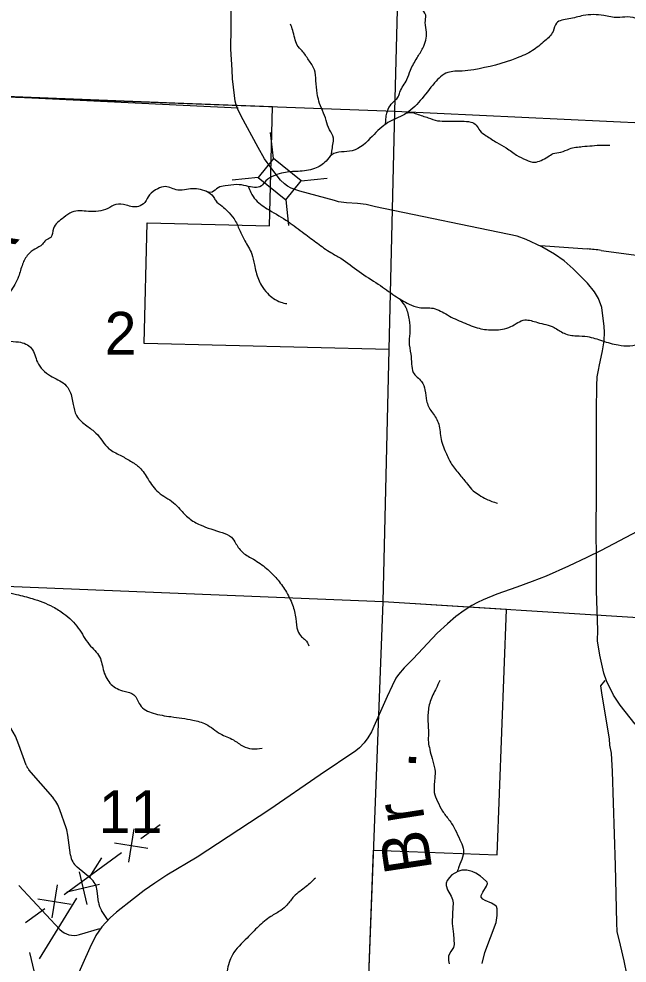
# Model space of a CAD drawing. Extents: x 1219626 to 1426462, y 456797 to 752399.
# Drawn here: x 1273385 to 1279788, y 714290 to 724236 of the extents above; entities that cross this region are included whole.
import ezdxf

# ---------------------------------------------------------------- set-up
doc = ezdxf.new("R2010")
doc.units = 0
for name, color, linetype in [('Bridges and Drawbridges Local Roads', 7, 'Continuous'), ('Lakes and Ponds', 7, 'Continuous'), ('Local Roads Improved', 7, 'Continuous'), ('Local Roads Paved', 7, 'Continuous'), ('Masks', 7, 'Continuous'), ('Narrow River Creek and Branch and Slough', 7, 'Continuous'), ('Narrow River Creek and Branch and Slough Text', 7, 'Continuous'), ('Section Lines', 7, 'Continuous'), ('Section Numbers', 7, 'Continuous'), ('State Forest', 7, 'Continuous'), ('Uninventoried Roads and Features', 7, 'Continuous')]:
    doc.layers.add(name, color=color, linetype=linetype)

msp = doc.modelspace()

# ---------------------------------------------------------------- linework, layer by layer
at = {"layer": 'Bridges and Drawbridges Local Roads'}
for p, q in [((1276063.9, 722764.4), (1276035.1, 723037.9)), ((1276063.9, 722764.4), (1275902.8, 722565.5)), ((1276355.3, 722528.4), (1276063.9, 722764.4)), ((1275902.8, 722565.5), (1275629.3, 722536.7)), ((1275902.8, 722565.5), (1276194.2, 722329.5)), ((1276194.2, 722329.5), (1276355.3, 722528.4)), ((1276355.3, 722528.4), (1276628.8, 722557.2)), ((1276194, 722331.4), (1276222.8, 722057.9))]:
    msp.add_line(p, q, dxfattribs=at)
at = {"layer": 'Lakes and Ponds'}
msp.add_lwpolyline([(1278260.5, 714285.9), (1278291.1, 714400.6), (1278349, 714560.5), (1278407.7, 714718.8), (1278420.9, 714791), (1278419.6, 714863.1), (1278411.6, 714884.8), (1278396.7, 714900.1), (1278358.9, 714921.4), (1278294.4, 714948.6), (1278268.1, 714964.2), (1278251.6, 714983.7), (1278250.1, 715001.7), (1278268.5, 715038.6), (1278308.8, 715099.2), (1278316.5, 715128), (1278313.7, 715141.4), (1278304.9, 715153.7), (1278243.7, 715205.5), (1278194.6, 715236.4), (1278157.1, 715253.8), (1278101.3, 715268.9), (1278048, 715268.3), (1278006, 715255.9), (1277943.8, 715219), (1277916.5, 715192.8), (1277893.8, 715161.6), (1277883.3, 715132.6), (1277883.5, 715107.2), (1277898.5, 715062.7), (1277934.9, 714995.2), (1277949.3, 714961), (1277955.1, 714926.4), (1277950.7, 714816.6), (1277947.2, 714707), (1277958.5, 714596.1), (1277968.9, 714485.6), (1277960.4, 714454.3), (1277930.7, 714411.1), (1277907.6, 714367), (1277908.1, 714317), (1277916.3, 714284.1)], dxfattribs=at)
at = {"layer": 'Local Roads Improved'}
for p, q in [((1278875.6, 721847.1), (1279369, 721811.9)), ((1279515.9, 721796.9), (1280302.3, 721692))]:
    msp.add_line(p, q, dxfattribs=at)
msp.add_arc((1279198.4, 719418), 2400, 82.39867, 85.923, dxfattribs=at)
at = {"layer": 'Local Roads Paved'}
msp.add_line((1275694.4, 723295.7), (1271134.2, 723514.4), dxfattribs=at)
for points in [[(1279873.8, 716806.3), (1279714, 717006.4), (1279645.3, 717111), (1279572.2, 717261.8), (1279543.8, 717342.5), (1279500.5, 717535.1), (1279475.1, 717684.4), (1279478.1, 717797.9), (1279466.1, 718213.1), (1279465.4, 718667.8), (1279462.4, 718729.8), (1279461.6, 718894.8), (1279463.9, 719187.5), (1279466.9, 719642.3), (1279464.6, 720109.7), (1279468.4, 720369.6), (1279472.8, 720465.1), (1279489.3, 720552.5), (1279495.2, 720575.6), (1279530.3, 720737.7), (1279546.8, 720845.9), (1279551.3, 720934.8), (1279547.5, 720996.8), (1279521.4, 721196.1), (1279485.5, 721289.5), (1279444.5, 721360.4), (1279371.3, 721452.3), (1279220.5, 721603.8), (1279124.1, 721686), (1279023.3, 721756.9), (1278890.4, 721833.1), (1278724.7, 721910.7), (1278632.1, 721946.6), (1277138.7, 722257.2), (1277039.4, 722279.6), (1276950.5, 722289.3), (1276835.5, 722299.8), (1276751.1, 722308), (1276709.3, 722321.4), (1276344.2, 722420.7), (1276252.4, 722452.1), (1276214.3, 722473), (1276180.7, 722496.9), (1276138.9, 722538), (1276035.8, 722669.4), (1275970.1, 722762), (1275902.9, 722880.7), (1275725.9, 723210.7), (1275685.6, 723290.6), (1275670.7, 723328.7), (1275660.2, 723369), (1275654.3, 723427.3), (1275634.8, 723603.5), (1275631.1, 723699.1), (1275616.9, 723915.6), (1275621.4, 724144.8), (1275621.4, 724560.8)], [(1280028.4, 718907.6), (1279515, 718637.3), (1279365.2, 718562.1), (1279170.7, 718472.8), (1278934, 718365.1), (1278788.4, 718308.2), (1278626.4, 718248.3), (1278416.6, 718175.5), (1278271, 718117.4), (1278212.9, 718087.4), (1278154.8, 718056.9), (1278074.1, 718004.3), (1277986, 717940.7), (1277895.5, 717864.2), (1277789.7, 717766.4), (1277536.5, 717496), (1277441.1, 717399.4), (1277380.5, 717330.3), (1277352.4, 717291.1), (1277313.2, 717211.6), (1277261.9, 717099.7), (1277135.9, 716812.9), (1277095.5, 716727.8), (1277057.6, 716661.8), (1277018.4, 716610.4), (1276972, 716559), (1276932.8, 716526), (1276557.3, 716271.6), (1276027.6, 715909.5), (1275260.7, 715406.8), (1274942.6, 715215.9), (1274815.4, 715134), (1274705.3, 715054.5), (1274591.6, 714968.9), (1274414.2, 714828.2), (1274344.5, 714767), (1274258.9, 714671.6), (1274196.5, 714581.1), (1274130.4, 714452.7), (1273898, 713924.2)], [(1279552.3, 717267.6), (1279509.1, 717212.1), (1279521.5, 717113.3), (1279597.6, 716654.2), (1279601.7, 716586.3), (1279620.3, 716501.9), (1279630.6, 716308.4), (1279661.4, 715318.2), (1279675.9, 714715.1), (1279680, 714624.5), (1279715, 714480.4), (1279752, 714315.7), (1279785, 714161.3)]]:
    msp.add_lwpolyline(points, dxfattribs=at)
at = {"layer": 'Masks'}
msp.add_line((1270988.8, 723511.6), (1275653.1, 723325.1), dxfattribs=at)
at = {"layer": 'Narrow River Creek and Branch and Slough'}
for points in [[(1283001.1, 725455.6), (1282909.3, 725405.5), (1282829.8, 725354.9), (1282721.4, 725304.3), (1282634.7, 725246.5), (1282519.1, 725123.6), (1282374.6, 724971.8), (1282230.1, 724914), (1282078.4, 724870.6), (1281890.6, 724769.4), (1281702.8, 724675.5), (1281457.1, 724581.5), (1281356, 724530.9), (1281233.2, 724393.5), (1281153.7, 724321.3), (1281009.2, 724234.5), (1280857.5, 724183.9), (1280597.4, 724162.2), (1280431.2, 724162.2), (1280286.7, 724183.9), (1280156.7, 724198.4), (1280019.4, 724169.5), (1279911.1, 724227.3), (1279788.2, 724256.2), (1279687.1, 724249), (1279542.6, 724270.7), (1279325.9, 724270.7), (1279174.2, 724234.5), (1279044.1, 724191.1), (1279008, 724104.4), (1278921.3, 724003.2), (1278791.3, 723902), (1278625.1, 723822.5), (1278173.6, 723699.6), (1278050.7, 723685.2), (1277899, 723670.7), (1277761.8, 723562.3), (1277610, 723374.3), (1277443.9, 723229.8), (1277270.5, 723143), (1277104.3, 722998.4), (1276894.8, 722846.6), (1276678.1, 722803.3), (1276620.3, 722738.2), (1276497.5, 722658.7), (1276324.1, 722629.8), (1276172.4, 722615.3), (1276078.4, 722586.4), (1275984.5, 722528.6), (1275938.3, 722475.7), (1275779.3, 722475.7), (1275678.2, 722490.2), (1275555.4, 722475.7), (1275482.2, 722457.1), (1275418.1, 722410.7), (1275317, 722432.4), (1275150.8, 722439.6), (1275056.9, 722432.4), (1274926.8, 722468.5), (1274847.4, 722446.8), (1274760.7, 722381.8), (1274710.1, 722302.3), (1274645.1, 722258.9), (1274515, 722273.3), (1274406.7, 722280.6), (1274320, 722237.2), (1274117.7, 722208.3), (1273944.3, 722201.1), (1273857.6, 722143.2), (1273749.2, 722027.6), (1273720.3, 721933.6), (1273669.8, 721904.7), (1273633.6, 721861.3), (1273554.2, 721810.7), (1273481.9, 721752.9), (1273424.1, 721651.7), (1273380.8, 721521.6), (1273294.1, 721362.6), (1273207.4, 721261.4), (1273135.1, 721181.8), (1273070.1, 720986.7), (1273005.1, 720856.6), (1272990.7, 720726.4), (1272947.3, 720668.6), (1272875.1, 720567.4), (1272896.7, 720444.5), (1272882.3, 720300), (1272831.7, 720191.5), (1272687.2, 720083.1), (1272528.3, 720018.1), (1272376.6, 719981.9)], [(1277244.5, 723122.3), (1277249.4, 723182.8), (1277258, 723243.2), (1277292.5, 723320.8), (1277344.2, 723376.8), (1277378.7, 723415.6), (1277395.9, 723463), (1277469.1, 723596.6), (1277507.9, 723695.7), (1277576.8, 723825), (1277637.1, 723928.5), (1277675.9, 724096.6), (1277663, 724195.7), (1277667.3, 724273.3), (1277615.6, 724350.9), (1277533.7, 724458.6), (1277473.4, 724613.8), (1277451.9, 724781.9), (1277456.2, 724889.7), (1277469.1, 724958.6), (1277499.3, 725049.1), (1277538.1, 725079.3), (1277576.8, 725092.2)], [(1276672.3, 722798.9), (1276680.8, 722842.9), (1276689.4, 722911.8), (1276698, 722980.8), (1276654.9, 723067), (1276620.5, 723166.1), (1276581.7, 723269.6), (1276542.9, 723368.7), (1276525.7, 723450.6), (1276512.8, 723584.2), (1276495.6, 723700.6), (1276435.2, 723804.1), (1276366.3, 723898.9), (1276314.6, 723959.2), (1276288.8, 724032.5), (1276267.2, 724114.4), (1276245.7, 724179)], [(1277462.2, 723243), (1277512.1, 723250.2), (1277571.9, 723235.2), (1277694.6, 723193.3), (1277793.3, 723163.4), (1277889.1, 723157.4), (1278047.6, 723157.4), (1278143.3, 723148.4), (1278200.2, 723115.5), (1278236.1, 723058.6), (1278304.9, 723004.8), (1278415.6, 722932.9), (1278514.3, 722876), (1278625, 722801.2), (1278723.7, 722750.3), (1278813.5, 722726.4), (1278882.3, 722744.3), (1278954.1, 722783.3), (1279007.9, 722816.2), (1279091.7, 722831.1), (1279181.5, 722867.1), (1279316.1, 722891), (1279420.8, 722900), (1279522.5, 722906), (1279606.3, 722906)], [(1275798.4, 722473.6), (1275826.2, 722406.8), (1275878.8, 722327.9), (1276019.1, 722222.6), (1276220.9, 722099.7), (1276387.5, 721976.8), (1276527.8, 721871.5), (1276668.2, 721775), (1276773.4, 721713.6), (1276966.4, 721573.2), (1277168.1, 721441.5), (1277343.5, 721318.7), (1277492.6, 721230.9), (1277597.8, 721195.8), (1277746.9, 721187.1), (1277896, 721116.9), (1278062.7, 721037.9), (1278229.3, 720976.4), (1278387.2, 720958.9), (1278562.6, 720994), (1278711.7, 721064.2), (1278843.3, 721037.9), (1279018.7, 720985.2), (1279123.9, 720923.8), (1279255.5, 720897.5), (1279369.5, 720888.7), (1279527.4, 720844.8), (1279694, 720800.9), (1279816.8, 720792.2), (1279930.8, 720827.3), (1279992.2, 720871.1), (1280044.8, 720879.9), (1280123.8, 720844.8), (1280202.7, 720800.9), (1280281.7, 720730.7), (1280351.8, 720660.5), (1280483.4, 720564), (1280623.7, 720449.9), (1280764, 720388.5), (1280939.4, 720370.9), (1281062.2, 720335.8), (1281141.2, 720292), (1281202.6, 720239.3), (1281255.2, 720169.1)], [(1275356.7, 722423.6), (1275431.5, 722363.4), (1275454.9, 722324.4), (1275525, 722262), (1275579.6, 722211.3), (1275649.8, 722129.4), (1275708.3, 722012.4), (1275762.8, 721899.3), (1275836.9, 721758.9), (1275864.2, 721645.8), (1275907.1, 721493.7), (1275938.2, 721427.4), (1276000.6, 721345.5), (1276066.9, 721290.9), (1276140.9, 721251.9), (1276207.2, 721236.3)], [(1277392.7, 721286.9), (1277457.5, 721195.8), (1277492.6, 721064.2), (1277501.4, 720950.1), (1277492.6, 720836), (1277510.1, 720704.4), (1277518.9, 720599.1), (1277536.4, 720511.4), (1277624.2, 720414.8), (1277659.2, 720327.1), (1277676.8, 720213), (1277729.4, 720098.9), (1277799.6, 719984.8), (1277825.9, 719826.9), (1277878.5, 719668.9), (1277939.9, 719546.1), (1278027.6, 719432), (1278106.5, 719335.4), (1278167.9, 719265.2), (1278229.3, 719221.4), (1278308.3, 719177.5), (1278422.3, 719133.6)], [(1273064.4, 720973.8), (1273148.5, 720942.4), (1273271.8, 720846.4), (1273381.4, 720832.7), (1273518.4, 720764.2), (1273580.1, 720620.2), (1273717.1, 720476.3), (1273867.8, 720387.2), (1273922.6, 720311.8), (1273956.9, 720174.7), (1273991.1, 720058.1), (1274100.8, 719948.5), (1274196.7, 719873.1), (1274333.7, 719708.6), (1274450.2, 719640), (1274559.8, 719578.3), (1274655.7, 719509.8), (1274744.7, 719386.4), (1274854.4, 719249.3), (1275011.9, 719139.6), (1275080.4, 719071.1), (1275176.4, 718975.1), (1275292.8, 718906.6), (1275525.8, 718824.3), (1275621.7, 718776.3), (1275669.6, 718707.8), (1275745, 718611.8), (1275854.6, 718543.3), (1275991.6, 718447.3), (1276101.2, 718337.6), (1276190.3, 718214.2), (1276265.7, 718063.4), (1276299.9, 717919.5), (1276320.5, 717789.2), (1276361.6, 717727.5), (1276402.7, 717693.3), (1276436.9, 717631.6)], [(1270661.9, 719021.8), (1270738, 718989.8), (1270817.5, 718924.7), (1270925.9, 718866.9), (1271070.4, 718881.4), (1271243.8, 718917.5), (1271366.6, 718953.6), (1271489.4, 718960.9), (1271713.4, 718874.1), (1271872.3, 718809.1), (1272009.6, 718801.8), (1272125.1, 718830.8), (1272255.2, 718809.1), (1272486.4, 718621.1), (1272630.9, 718527.2), (1272898.2, 718375.4), (1273021, 718288.6), (1273100.5, 718238), (1273245, 718201.9), (1273360.5, 718173), (1273526.7, 718129.6), (1273743.4, 718042.8), (1273859, 717970.6), (1274010.8, 717818.8), (1274126.4, 717645.3), (1274234.7, 717515.2), (1274278.1, 717363.4), (1274357.5, 717226), (1274494.8, 717153.7), (1274595.9, 717117.6), (1274661, 717009.2), (1274798.2, 716922.4), (1274986.1, 716886.3), (1275217.3, 716850.1), (1275354.5, 716806.8), (1275506.2, 716705.6), (1275643.5, 716640.5), (1275744.6, 716575.5), (1275838.6, 716546.6), (1275946.9, 716553.8)], [(1277816, 717266), (1277777.6, 717184.3), (1277715.2, 717045), (1277691.1, 716905.7), (1277691.1, 716838.4), (1277696, 716708.7), (1277696, 716617.4), (1277710.4, 716540.5), (1277734.4, 716444.4), (1277763.2, 716333.9), (1277763.2, 716233), (1277758.4, 716088.9), (1277792, 715992.8), (1277844.8, 715891.9), (1277912, 715800.6), (1277979.3, 715694.9), (1278027.3, 715589.2), (1278060.9, 715502.7), (1278056.1, 715406.6), (1278017.7, 715305.7), (1277999.1, 715251.8)], [(1276506, 715185.3), (1276409.1, 715096.3), (1276279.8, 714991.2), (1276207.1, 714902.3), (1276142.4, 714845.7), (1276037.4, 714781.1), (1275908.1, 714676), (1275786.9, 714554.7), (1275633.4, 714376.8), (1275576.8, 714207.1), (1275576.8, 714061.6), (1275649.6, 713802.9), (1275690, 713592.7), (1275786.9, 713439.1), (1275795, 713293.6), (1275835.4, 713164.2), (1275859.6, 713067.2), (1275892, 712848.9), (1275948.5, 712695.3), (1276093.9, 712606.4), (1276150.5, 712501.3), (1276231.3, 712355.8), (1276328.3, 712266.9), (1276433.3, 712153.7), (1276546.4, 711919.2), (1276635.3, 711652.5), (1276756.5, 711288.7), (1276788.8, 711135.1), (1276869.6, 711005.7), (1276837.3, 710836), (1276780.7, 710690.4), (1276813.1, 710544.9), (1276821.1, 710342.8), (1276788.8, 710121.7), (1276780.7, 710032.8), (1276813.1, 709919.6), (1276821.1, 709782.2), (1276805, 709677.1), (1276740.3, 709604.3), (1276699.9, 709475), (1276699.9, 709369.9), (1276643.4, 709256.7), (1276570.7, 709119.3), (1276562.6, 708965.7), (1276554.5, 708804), (1276514.1, 708618.1), (1276449.5, 708480.6), (1276376.7, 708270.5), (1276304, 708173.4), (1276239.4, 708036), (1276207.1, 707914.7), (1276223.2, 707761.1), (1276234.5, 707649.8)], [(1280716.3, 714322.4), (1280735.2, 714177.3), (1280773, 714101.6), (1280861.3, 713981.7), (1280880.2, 713786.1), (1280905.5, 713674.2), (1280905.5, 713510.2), (1281000.1, 713358.7), (1281107.3, 713175.7), (1281126.2, 713087.4), (1281132.5, 712948.6), (1281012.7, 712809.8), (1280855, 712652), (1280810.9, 712557.4), (1280760.4, 712488), (1280590.1, 712412.2), (1280501.9, 712336.5), (1280438.8, 712273.4), (1280388.3, 712191.4), (1280300.1, 712052.6), (1280238.9, 711941.6), (1280175.8, 711790.1), (1280119.1, 711695.5), (1280043.4, 711651.3), (1279955.1, 711626.1), (1279835.3, 711531.4), (1279778.5, 711506.2), (1279683.9, 711436.8), (1279570.4, 711373.7), (1279419, 711298), (1279311.8, 711241.2), (1279141.6, 711203.3), (1279028, 711178.1), (1278876.7, 711115), (1278693.8, 711070.8), (1278561.4, 711033), (1278466.8, 711045.6), (1278334.3, 711083.4), (1278242.8, 711106.1)]]:
    msp.add_spline(points, degree=3, dxfattribs=at)
at = {"layer": 'Section Lines'}
for p, q in [((1277342.8, 723263), (1277483.4, 728427.2)), ((1272187.1, 723452.6), (1277342.8, 723263)), ((1277219, 718096.4), (1277342.8, 723263)), ((1277342.8, 723263), (1282530.9, 723017.2)), ((1277219, 718096.4), (1272062.9, 718303.4)), ((1277019.6, 712861.1), (1277219, 718096.4)), ((1282380, 717771.4), (1277219, 718096.4))]:
    msp.add_line(p, q, dxfattribs=at)
at = {"layer": 'State Forest'}
for p, q in [((1276054.1, 723310.5), (1272187.1, 723452.6)), ((1276023.8, 722055.7), (1276054.1, 723310.5)), ((1274703.8, 720815.8), (1274734.5, 722086.8)), ((1274734.5, 722086.8), (1276023.8, 722055.7)), ((1277282.6, 720753.6), (1274703.8, 720815.8)), ((1277219, 718096.4), (1277282.6, 720753.6)), ((1278518.2, 718013.3), (1277219, 718096.4)), ((1278419.8, 715429.2), (1278518.2, 718013.3)), ((1277019.6, 712861.1), (1277119.3, 715478.8)), ((1277119.3, 715478.8), (1278419.8, 715429.2))]:
    msp.add_line(p, q, dxfattribs=at)
at = {"layer": 'Uninventoried Roads and Features'}
for p, q in [((1273462.1, 716375.9), (1273386.3, 716590.4)), ((1273741.7, 716036.7), (1273490.1, 716327.7)), ((1273882.9, 715715.1), (1273817.3, 715905.4)), ((1274595, 715703.8), (1274540.2, 715354.5)), ((1274668.6, 715602.7), (1274870.7, 715750)), ((1273928.4, 715428.5), (1273901.4, 715636.3)), ((1274392.9, 715556.5), (1274742.2, 715501.7)), ((1273860.4, 715013.9), (1274466.6, 715455.5)), ((1274126.2, 715187.6), (1274257, 715400.6)), ((1274139.4, 715183.3), (1273998.7, 715300.6)), ((1274019.7, 715253), (1274101.9, 714909.2)), ((1273385.3, 715109.2), (1273817.6, 714645.4)), ((1273786.8, 715114.9), (1273731.9, 714765.6)), ((1273888.8, 715040), (1274232.7, 715122.2)), ((1273584.7, 714967.7), (1273934, 714912.8)), ((1273602.8, 714335.5), (1273995.3, 714974.6)), ((1274222.6, 714933.9), (1274210.2, 715050.9)), ((1273456.3, 714719.4), (1273658.3, 714866.6)), ((1274325, 714739.3), (1274255.2, 714843.9)), ((1274022.2, 714590.4), (1274235.9, 714655.5)), ((1273496.3, 714400.9), (1273578.5, 714057.1))]:
    msp.add_line(p, q, dxfattribs=at)
for centre, radius, start, end in [((1272632, 716324), 800, 19.45426, 47.41743), ((1273603.5, 716425.8), 150, 199.45426, 220.84521), ((1273439.1, 715775), 400, 19.01774, 40.84522), ((1273504.7, 715584.7), 400, 7.40962, 19.01774), ((1274126.7, 715454.3), 200, 187.40962, 230.18453), ((1274011.3, 715029.7), 200, 6.06874, 50.18453), ((1274421.5, 714955), 200, 186.06874, 213.73419), ((1273963.9, 714781.7), 200, 222.98254, 286.94068)]:
    msp.add_arc(centre, radius, start, end, dxfattribs=at)

# ---------------------------------------------------------------- texts
at = {"layer": 'Narrow River Creek and Branch and Slough Text'}
for s, rotation, p in [('k', 47.08379, (1273166.2, 721666.6)), ('.', 86.70115, (1277561.4, 716335.1)), ('r', 98.86785, (1277658.7, 715805.2)), ('B', 98.58223, (1277738.6, 715275.8))]:
    msp.add_text(s, height=500, rotation=rotation, dxfattribs=at).set_placement(p)
at = {"layer": 'Section Numbers'}
for s, p in [('2', (1274287.9, 720699.4)), ('11', (1274225.5, 715660.1))]:
    msp.add_text(s, height=450, rotation=359.99982, dxfattribs=at).set_placement(p)

doc.saveas('drawing.dxf')
